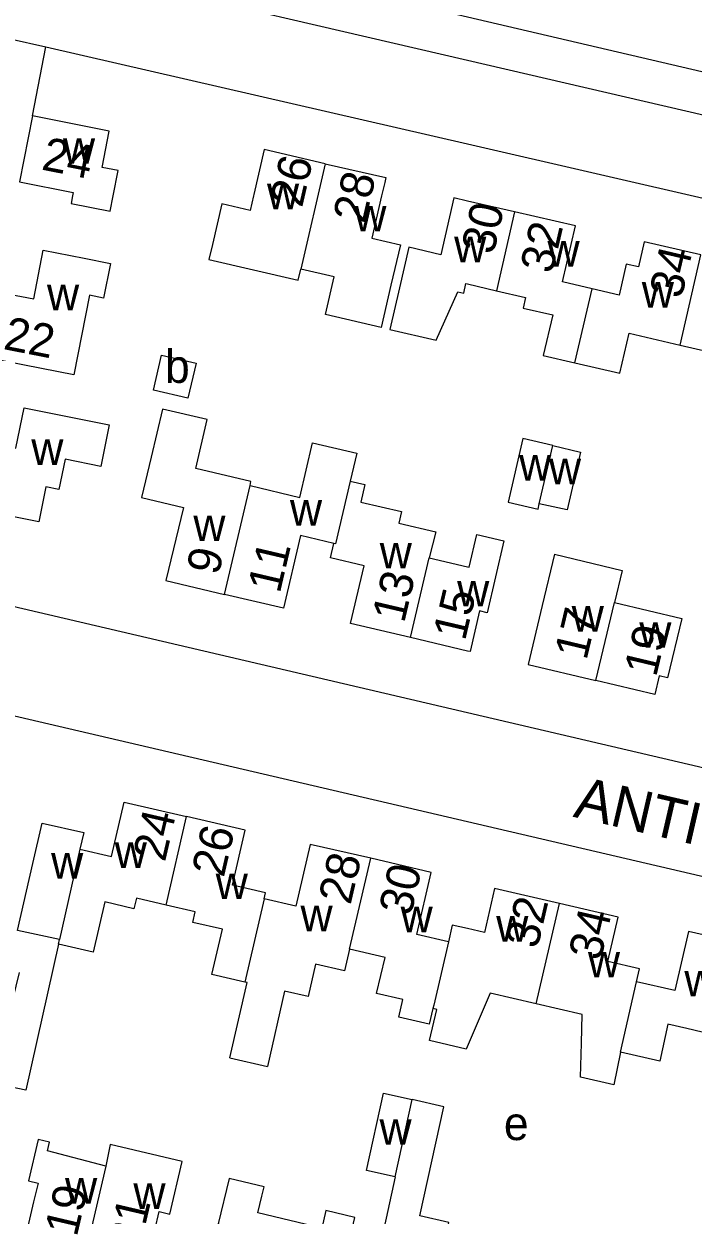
# Model space of a CAD drawing. Extents: x 161773 to 163836, y 384796 to 386521.
# Drawn here: x 162546.6 to 162627.1, y 385877.5 to 386020.7 of the extents above; entities that cross this region are included whole.
import ezdxf

# ---------------------------------------------------------------- set-up
doc = ezdxf.new("R2010")
doc.units = 0
for name, color, linetype in [('BLT_Basislijn', 7, 'Continuous'), ('BLT_Bebouwing', 7, 'Continuous'), ('BLT_Centroide', 7, 'Continuous'), ('BLT_Huisnummer', 7, 'Continuous'), ('BLT_Onderverdeling_panden', 7, 'Continuous'), ('BLT_Straatnaam', 7, 'Continuous')]:
    doc.layers.add(name, color=color, linetype=linetype)

msp = doc.modelspace()

# ---------------------------------------------------------------- linework, layer by layer
at = {"layer": 'BLT_Basislijn'}
for p in [(162544.97, 386018.84), (162547.68, 386009.59)]:
    msp.add_line(p, (162549.28, 386017.9), dxfattribs=at)
for points in [[(162546.99, 386033.87), (162546.69, 386032.86), (162546.72, 386030.65), (162547.28, 386029.67), (162548.6, 386028.46), (162554.31, 386026.91), (162600, 386016.31), (162757.03, 385979.87), (162758.43, 385984.55)], [(162546.99, 386033.87), (162600, 386021.5), (162758.43, 385984.55)], [(162549.28, 386017.9), (162600, 386006.22), (162752.16, 385971.19), (162781.03, 385964.3), (162782.71, 385962.66), (162783.02, 385959.97), (162753.01, 385905.28), (162751.78, 385904.02), (162750.54, 385903.44), (162748.49, 385903.14), (162600, 385937.83), (162536.53, 385952.66)], [(162533.46, 385940.28), (162600, 385924.77), (162684.08, 385905.17), (162740.53, 385892.3), (162742.38, 385890.58), (162742.44, 385887.3), (162711.04, 385830.23)]]:
    msp.add_lwpolyline(points, dxfattribs=at)
at = {"layer": 'BLT_Bebouwing'}
for p, q in [((162547.68, 386009.59), (162546.11, 386001.65)), ((162617.68, 385951.11), (162625.77, 385949.19)), ((162571.4, 385896.36), (162575.95, 385895.32))]:
    msp.add_line(p, q, dxfattribs=at)
for points in [[(162546.11, 386001.65), (162552.58, 386000.37), (162552.5, 386000), (162552.32, 385999.05), (162557.01, 385998.13), (162557.38, 386000), (162557.97, 386003.02), (162556.04, 386003.4), (162556.9, 386007.77), (162547.68, 386009.59)], [(162582.86, 386003.85), (162575.55, 386005.54), (162574.3, 386000.14), (162574.27, 386000), (162573.86, 385998.22), (162570.44, 385999.02), (162569.31, 385994.14), (162568.89, 385992.33), (162579.63, 385989.85), (162579.94, 385991.18)], [(162582.86, 386003.85), (162590.17, 386002.17), (162590.04, 386001.59), (162589.71, 386000.15), (162589.67, 386000), (162588.49, 385994.89), (162591.92, 385994.1), (162590.79, 385989.23), (162589.62, 385984.17), (162582.91, 385985.72), (162583.96, 385990.25), (162579.94, 385991.18)], [(162605.66, 385998.06), (162600, 385999.36), (162598.35, 385999.75), (162596.77, 385992.91), (162592.94, 385993.8), (162591.81, 385988.93), (162590.66, 385983.93), (162596.23, 385982.64), (162598.84, 385988.45), (162599.55, 385988.29), (162599.81, 385989.43), (162600, 385989.39), (162603.47, 385988.58)], [(162614.98, 385988.81), (162611.42, 385989.63), (162612.97, 385996.37), (162605.66, 385998.06)], [(162628.08, 385992.88), (162621.26, 385994.45), (162620.57, 385991.44), (162619.09, 385991.79), (162618.22, 385988.06), (162614.98, 385988.81)], [(162543.34, 385988.46), (162547.82, 385987.59), (162548.97, 385993.44), (162553.88, 385992.48), (162557.04, 385991.86), (162556.23, 385987.7), (162554.52, 385988.03), (162552.65, 385978.47), (162546.7, 385979.63), (162541.79, 385980.59)], [(162603.47, 385988.58), (162606.98, 385987.77), (162606.68, 385986.5), (162610.24, 385985.68), (162609.11, 385980.79), (162612.9, 385979.92)], [(162612.9, 385979.92), (162618.33, 385978.66), (162619.44, 385983.47), (162625.58, 385982.05)], [(162625.58, 385982.05), (162631.72, 385980.63), (162630.63, 385975.92), (162635.59, 385974.77), (162635.92, 385976.19)], [(162539.77, 385970.83), (162545.68, 385969.64), (162546.66, 385974.5), (162556.9, 385972.44), (162555.9, 385967.46), (162551.59, 385968.33), (162550.86, 385964.67), (162549.28, 385964.99), (162548.44, 385960.79), (162538.17, 385962.85)], [(162573.84, 385965.15), (162573.95, 385965.64), (162567.3, 385967.19), (162568.67, 385973.09), (162563.32, 385974.34), (162561.95, 385968.58), (162560.8, 385963.71), (162565.85, 385962.52), (162563.7, 385953.73), (162570.78, 385952.07)], [(162573.84, 385965.15), (162579.84, 385963.74), (162581.37, 385970.3), (162586.69, 385969.05), (162585.9, 385965.7)], [(162610.27, 385969.96), (162606.65, 385970.8), (162604.88, 385963.15), (162608.48, 385962.32), (162608.63, 385962.98)], [(162610.27, 385969.96), (162613.59, 385969.19), (162611.98, 385962.24), (162608.63, 385962.98)], [(162585.9, 385965.7), (162587.66, 385965.29), (162587.16, 385963.17), (162592.05, 385962.02), (162591.73, 385960.64), (162596.17, 385959.6), (162595.37, 385956.48)], [(162583.92, 385958.2), (162579.9, 385959.14), (162577.86, 385950.42), (162570.78, 385952.07)], [(162593.12, 385946.88), (162585.94, 385948.56), (162587.57, 385955.51), (162583.52, 385956.46), (162583.92, 385958.2)], [(162604.38, 385958.52), (162602.35, 385949.87), (162601.45, 385950.09), (162600.3, 385945.2), (162600, 385945.27), (162593.12, 385946.88)], [(162595.37, 385956.48), (162600, 385955.4), (162600.18, 385955.36), (162601.1, 385959.29), (162604.38, 385958.52)], [(162610.45, 385956.9), (162608.98, 385950.76), (162607.29, 385943.66), (162615.44, 385941.72)], [(162610.45, 385956.9), (162618.6, 385954.96), (162617.68, 385951.11)], [(162625.77, 385949.19), (162624.07, 385942.06), (162623.06, 385942.3), (162622.52, 385940.03), (162615.44, 385941.72)], [(162553.37, 385921.44), (162557.17, 385920.56), (162558.69, 385927.11), (162566.21, 385925.37)], [(162575.53, 385915.49), (162575.7, 385916.22), (162571.72, 385917.14), (162573.25, 385923.74), (162566.21, 385925.37)], [(162545.85, 385911.66), (162547.72, 385919.72), (162548.85, 385924.59), (162553.84, 385923.44), (162553.37, 385921.44)], [(162588.35, 385920.35), (162581.08, 385922.03), (162579.35, 385914.6), (162575.53, 385915.49)], [(162597.7, 385910.33), (162593.9, 385911.21), (162595.63, 385918.66), (162588.35, 385920.35)], [(162611.06, 385914.93), (162603.26, 385916.74), (162602.03, 385911.43), (162600, 385911.9), (162598.17, 385912.33), (162597.7, 385910.33)], [(162563.74, 385914.73), (162560.17, 385915.55), (162559.88, 385914.29), (162556.39, 385915.1), (162554.98, 385909.05), (162550.8, 385910.03)], [(162573.21, 385905.48), (162569.26, 385906.39), (162570.52, 385911.82), (162566.95, 385912.65), (162567.24, 385913.92), (162563.74, 385914.73)], [(162620.34, 385905.52), (162620.7, 385907.06), (162616.89, 385907.95), (162618.13, 385913.29), (162611.06, 385914.93)], [(162633.65, 385909.93), (162626.58, 385911.57), (162624.93, 385904.45), (162620.34, 385905.52)], [(162550.8, 385910.03), (162546.87, 385892.49), (162542.84, 385893.32), (162546.12, 385906.61)], [(162585.82, 385909.41), (162585.21, 385906.81), (162581.73, 385907.61), (162580.83, 385903.73), (162578, 385904.37), (162575.95, 385895.32)], [(162595.84, 385902.28), (162595.4, 385900.42), (162591.74, 385901.27), (162592.22, 385903.36), (162589.07, 385904.09), (162590.08, 385908.42), (162585.82, 385909.41)], [(162571.4, 385896.36), (162573.51, 385905.41), (162573.21, 385905.48)], [(162608.26, 385902.85), (162602.74, 385904.13), (162599.85, 385897.41), (162595.44, 385898.43), (162596.31, 385902.17), (162595.84, 385902.28)], [(162618.4, 385897.04), (162617.58, 385893.13), (162613.59, 385894.04), (162613.7, 385898.13), (162613.79, 385901.57), (162608.26, 385902.85)], [(162631.07, 385898.79), (162626.36, 385899.88), (162624.08, 385900.41), (162623.11, 385895.95), (162618.4, 385897.04)], [(162591.3, 385882.08), (162587.84, 385882.84), (162589.88, 385892.11), (162593.34, 385891.35)], [(162601.61, 385873.01), (162600, 385873.38), (162597.16, 385874.04), (162597.74, 385876.56), (162594.25, 385877.37), (162597.13, 385890.48), (162593.34, 385891.35)], [(162556.51, 385883.36), (162549.47, 385885.2), (162549.72, 385886.24), (162548.36, 385886.56), (162547.19, 385881.58), (162548.34, 385881.3), (162547.81, 385879.06), (162546.67, 385874.19), (162553.96, 385872.48)], [(162553.96, 385872.48), (162561.24, 385870.78), (162562.38, 385875.64), (162562.91, 385877.88), (162564.19, 385877.58), (162565.67, 385883.91), (162557.01, 385885.94), (162556.51, 385883.36)], [(162578.63, 385876.81), (162574.79, 385877.73), (162575.27, 385879.72), (162575.54, 385880.84), (162571.31, 385881.85), (162570.01, 385876.41), (162570.83, 385876.21), (162570.16, 385873.41), (162569, 385868.55), (162571.75, 385867.89), (162571.89, 385868.48), (162576.39, 385867.41)], [(162591.3, 385882.08), (162589.72, 385874.89), (162594.23, 385873.89), (162591.87, 385863.69), (162599.06, 385862.02)], [(162576.39, 385867.41), (162581.03, 385866.3), (162580.91, 385865.8), (162583.6, 385865.16), (162584.76, 385870.03), (162586.46, 385877.17), (162582.97, 385878), (162582.47, 385875.9), (162578.63, 385876.81)]]:
    msp.add_lwpolyline(points, dxfattribs=at)
msp.add_lwpolyline([(162563.21, 385980.85), (162567.37, 385979.89), (162566.34, 385975.67), (162562.21, 385976.63)], close=True, dxfattribs=at)
at = {"layer": 'BLT_Onderverdeling_panden'}
for p, q in [((162582.86, 386003.85), (162579.94, 385991.18)), ((162605.66, 385998.06), (162603.47, 385988.58)), ((162625.58, 385982.05), (162628.08, 385992.88)), ((162612.9, 385979.92), (162614.98, 385988.81)), ((162570.78, 385952.07), (162573.84, 385965.15)), ((162593.12, 385946.88), (162595.37, 385956.48)), ((162615.44, 385941.72), (162617.68, 385951.11)), ((162563.74, 385914.73), (162566.21, 385925.37)), ((162553.37, 385921.44), (162550.93, 385910.6)), ((162585.82, 385909.41), (162588.35, 385920.35)), ((162575.53, 385915.49), (162573.21, 385905.48)), ((162608.26, 385902.85), (162611.06, 385914.93)), ((162550.93, 385910.6), (162545.85, 385911.66)), ((162550.8, 385910.03), (162550.93, 385910.6)), ((162618.4, 385897.04), (162620.34, 385905.52)), ((162591.3, 385882.08), (162593.34, 385891.35)), ((162556.51, 385883.36), (162553.96, 385872.48))]:
    msp.add_line(p, q, dxfattribs=at)
for points in [[(162608.63, 385962.98), (162610.27, 385969.96)], [(162585.9, 385965.7), (162584.13, 385958.15), (162583.92, 385958.2)], [(162597.7, 385910.33), (162595.93, 385902.69), (162595.84, 385902.28)]]:
    msp.add_lwpolyline(points, dxfattribs=at)

# ---------------------------------------------------------------- texts
at = {"layer": 'BLT_Centroide'}
for s, p in [('w', (162551.34, 386003.84)), ('w', (162575.88, 385998.38)), ('w', (162586.38, 385995.7)), ('w', (162598.39, 385992)), ('w', (162609.62, 385991.48)), ('w', (162549.42, 385986.22)), ('w', (162620.96, 385986.56)), ('b', (162563.61, 385977.5)), ('w', (162547.53, 385967.64)), ('w', (162606.2, 385965.76)), ('w', (162609.79, 385965.32)), ('w', (162578.64, 385960.34)), ('w', (162567.02, 385958.48)), ('w', (162589.44, 385955.19)), ('w', (162598.75, 385950.62)), ('w', (162612.53, 385947.59)), ('w', (162620.66, 385945.66)), ('w', (162549.91, 385917.92)), ('w', (162557.56, 385919.2)), ('w', (162569.71, 385915.44)), ('w', (162579.91, 385911.58)), ('w', (162591.95, 385911.47)), ('w', (162603.45, 385910.33)), ('w', (162614.48, 385906.03)), ('w', (162626.08, 385903.75)), ('e', (162604.37, 385886.48)), ('w', (162589.41, 385885.91)), ('w', (162551.59, 385878.84)), ('w', (162559.81, 385878.19))]:
    msp.add_text(s, height=4, dxfattribs=at).set_placement(p)
at = {"layer": 'BLT_Huisnummer'}
for s, rotation, p in [('24', 348.8367, (162548.64, 386003.16)), ('26', 76.9935, (162580.09, 385998.48)), ('28', 76.998, (162587.66, 385996.55)), ('30', 76.9948, (162603.11, 385992.82)), ('32', 76.9905, (162610.18, 385990.51)), ('34', 76.8137, (162625.72, 385987.52)), ('22', 348.9305, (162544.05, 385981.58)), ('9', 76.8306, (162570.04, 385954.27)), ('11', 76.8339, (162577.41, 385952.09)), ('13', 76.8264, (162592.37, 385948.53)), ('15', 76.8256, (162599.69, 385946.39)), ('17', 76.6025, (162614.3, 385944.06)), ('19', 76.597, (162622.67, 385942.04)), ('24', 76.9393, (162563.6, 385919.82)), ('26', 76.9471, (162570.67, 385917.95)), ('28', 76.9488, (162585.92, 385914.66)), ('30', 76.9453, (162593.18, 385913.31)), ('32', 76.9479, (162608.4, 385909.37)), ('34', 76.9413, (162616, 385907.94)), ('19', 76.8155, (162552.99, 385874.75)), ('21', 76.819, (162560.55, 385873.2))]:
    msp.add_text(s, height=4, rotation=rotation, dxfattribs=at).set_placement(p)
at = {"layer": 'BLT_Straatnaam'}
msp.add_text('ANTIGONELAAN', height=5, rotation=347.0025, dxfattribs=at).set_placement((162612.6, 385925.36))

doc.saveas('drawing.dxf')
